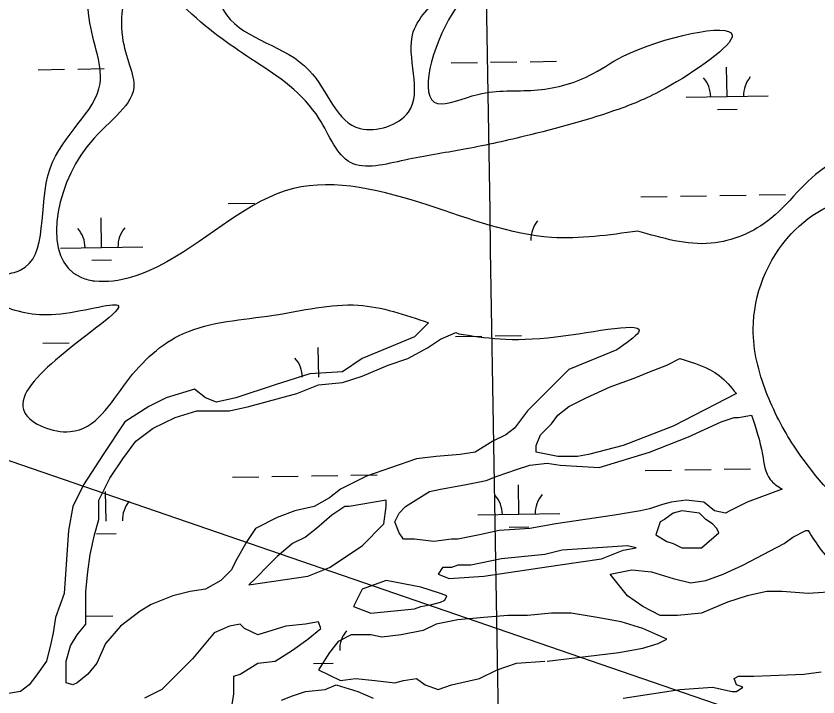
# Model space of a CAD drawing. Extents: x 3855477 to 3893699, y 299188 to 325115.
# Drawn here: x 3885443 to 3886418, y 320554 to 321382 of the extents above; entities that cross this region are included whole.
import ezdxf

# ---------------------------------------------------------------- set-up
doc = ezdxf.new("R2010")
doc.units = 0
for name, color, linetype in [('V-GRID-MAJR', 7, 'Continuous'), ('V-TOPO-SHOR', 7, 'Continuous'), ('V-UTIL-LINE', 7, 'Continuous'), ('V-WETL-SWMP', 7, 'Continuous')]:
    doc.layers.add(name, color=color, linetype=linetype)

msp = doc.modelspace()

# ---------------------------------------------------------------- linework, layer by layer
at = {"layer": 'V-GRID-MAJR'}
msp.add_spline([(3886286.22, 305049.4), (3886236.01, 308077.46), (3886135.52, 314137.45), (3886035.03, 320197.43), (3885984.75, 323229.35)], degree=3, dxfattribs=at)
at = {"layer": 'V-TOPO-SHOR'}
for points in [[(3885944.43, 321008.88), (3885927.34, 320991.63), (3885882.38, 320973.12), (3885863.86, 320965.18), (3885840.06, 320949.31), (3885800.39, 320946.67), (3885758.07, 320933.44), (3885710.46, 320917.57), (3885686.66, 320912.28), (3885673.43, 320917.57), (3885660.21, 320928.15), (3885625.83, 320917.57), (3885604.67, 320906.99), (3885575.58, 320888.48), (3885549.13, 320848.81), (3885525.32, 320811.78), (3885512.1, 320785.33), (3885506.81, 320756.24), (3885501.52, 320679.54), (3885490.94, 320650.44), (3885488.29, 320631.93), (3885485.65, 320618.7), (3885480.36, 320597.55), (3885467.14, 320579.03), (3885459.2, 320568.45), (3885448.62, 320560.52), (3885416.88, 320555.23)], [(3886173.31, 320975.76), (3886115.13, 320951.96), (3886093.97, 320930.8), (3886064.87, 320901.7), (3886049, 320880.55), (3886038.43, 320872.61), (3886022.56, 320864.68), (3886001.4, 320851.45), (3885982.88, 320848.81), (3885953.79, 320846.16), (3885929.99, 320843.52), (3885869.15, 320822.36), (3885858.58, 320817.07), (3885837.42, 320806.49), (3885824.19, 320795.91), (3885805.68, 320785.33), (3885781.87, 320780.04), (3885760.72, 320772.11), (3885734.27, 320758.88), (3885723.69, 320743.01), (3885710.46, 320719.21), (3885705.17, 320708.63), (3885691.95, 320695.41), (3885673.43, 320684.83), (3885654.92, 320682.18), (3885633.76, 320676.89), (3885607.31, 320666.31), (3885594.09, 320658.38), (3885570.29, 320639.86), (3885551.77, 320618.7), (3885541.19, 320594.9), (3885530.61, 320581.68), (3885517.39, 320571.1), (3885512.1, 320568.45), (3885504.16, 320571.1), (3885504.16, 320597.55), (3885509.45, 320616.06), (3885517.39, 320629.28), (3885527.97, 320642.51), (3885527.97, 320663.67), (3885527.97, 320682.18), (3885530.61, 320705.98), (3885533.26, 320727.14), (3885538.55, 320750.95), (3885543.84, 320769.46), (3885543.84, 320793.27), (3885557.06, 320819.71), (3885572.93, 320843.52), (3885588.8, 320864.68), (3885609.96, 320880.55), (3885636.41, 320893.77), (3885662.86, 320901.7), (3885686.66, 320901.7), (3885702.53, 320901.7), (3885726.33, 320906.99), (3885784.52, 320922.86), (3885810.97, 320933.44), (3885840.06, 320936.09), (3885863.86, 320944.02), (3885895.6, 320957.25), (3885919.41, 320965.18), (3885943.21, 320978.41), (3885959.08, 320988.98), (3885977.59, 320996.92), (3885981.23, 320995.51)], [(3886318.78, 320922.86), (3886242.08, 320883.19), (3886181.25, 320859.39), (3886138.93, 320848.81), (3886125.71, 320846.16), (3886101.9, 320846.16), (3886075.45, 320851.45), (3886075.45, 320859.39), (3886080.74, 320872.61), (3886093.97, 320885.84), (3886101.9, 320896.41), (3886115.13, 320906.99), (3886136.29, 320917.57), (3886165.38, 320930.8), (3886194.47, 320941.38), (3886212.99, 320949.31), (3886234.15, 320957.25), (3886250.01, 320965.18), (3886250.01, 320965.18)], [(3886374.32, 320806.49), (3886332, 320790.62), (3886310.85, 320780.04), (3886305.56, 320777.4), (3886292.33, 320780.04), (3886279.11, 320790.62), (3886257.95, 320793.27), (3886239.43, 320790.62), (3886228.86, 320787.98), (3886212.99, 320782.69), (3886202.41, 320780.04), (3886170.67, 320774.75), (3886099.26, 320764.17), (3886067.52, 320758.88), (3886030.49, 320756.24), (3886006.69, 320750.95), (3885980.24, 320745.66), (3885972.3, 320745.66), (3885951.15, 320743.01), (3885927.34, 320745.66), (3885914.12, 320745.66), (3885908.83, 320753.59), (3885903.54, 320766.82), (3885908.83, 320777.4), (3885916.76, 320785.33), (3885945.86, 320803.84), (3885959.08, 320806.49), (3885988.17, 320811.78), (3886014.62, 320817.07), (3886027.85, 320822.36), (3886051.65, 320830.29), (3886067.52, 320835.58), (3886088.68, 320838.23), (3886104.55, 320835.58), (3886152.15, 320832.94), (3886212.99, 320851.45), (3886260.59, 320869.97), (3886300.27, 320888.48), (3886316.14, 320893.77), (3886321.43, 320893.77), (3886337.29, 320896.41)], [(3886466.89, 320692.76), (3886443.09, 320682.18), (3886406.06, 320679.54), (3886374.32, 320682.18), (3886355.81, 320682.18), (3886332, 320676.89), (3886308.2, 320668.96), (3886276.46, 320655.73), (3886247.37, 320653.09), (3886226.21, 320653.09), (3886205.05, 320663.67), (3886186.54, 320676.89), (3886165.38, 320703.34), (3886191.83, 320708.63), (3886215.63, 320705.98), (3886242.08, 320698.05), (3886263.24, 320692.76), (3886281.75, 320695.41), (3886302.91, 320703.34), (3886326.72, 320713.92), (3886376.97, 320740.37), (3886387.55, 320748.3), (3886403.42, 320756.24), (3886406.06, 320756.24)], [(3886088.68, 320597.55), (3886175.96, 320608.12), (3886205.05, 320613.41), (3886223.57, 320618.7), (3886234.15, 320623.99), (3886205.05, 320637.22), (3886178.6, 320645.15), (3886149.51, 320650.44), (3886117.77, 320655.73), (3886093.97, 320655.73), (3886064.87, 320653.09), (3886041.07, 320653.09), (3886011.98, 320650.44), (3885980.24, 320647.8), (3885953.79, 320642.51), (3885937.92, 320634.57), (3885911.47, 320629.28), (3885887.67, 320626.64), (3885874.44, 320629.28), (3885850.64, 320629.28), (3885834.77, 320621.35), (3885824.19, 320608.12), (3885810.97, 320586.97), (3885837.42, 320573.74), (3885855.93, 320576.39), (3885879.73, 320573.74), (3885903.54, 320571.1), (3885914.12, 320573.74), (3885929.99, 320576.39), (3885940.57, 320568.45), (3885956.43, 320563.16), (3885972.3, 320568.45), (3886006.69, 320576.39), (3886027.85, 320586.97), (3886051.65, 320594.9), (3886086.03, 320597.55), (3886086.03, 320597.55)], [(3885705.17, 320539.36), (3885707.82, 320557.87), (3885707.82, 320579.03), (3885715.75, 320581.68), (3885736.91, 320594.9), (3885758.07, 320597.55), (3885779.23, 320610.77), (3885797.74, 320623.99), (3885813.61, 320637.22), (3885810.97, 320645.15), (3885795.1, 320642.51), (3885771.29, 320639.86), (3885736.91, 320629.28), (3885721.04, 320637.22), (3885715.75, 320642.51), (3885702.53, 320639.86), (3885684.01, 320631.93), (3885657.57, 320600.19), (3885620.54, 320563.16), (3885599.38, 320552.58)], [(3886181.25, 320552.58), (3886250.01, 320563.16), (3886289.69, 320565.81), (3886313.49, 320560.52), (3886318.78, 320560.52), (3886326.72, 320565.81), (3886318.78, 320568.45), (3886316.14, 320576.39), (3886321.43, 320579.03), (3886339.94, 320579.03), (3886400.77, 320581.68), (3886421.93, 320584.32)], [(3885766.01, 320549.94), (3885779.23, 320555.23), (3885795.1, 320560.52), (3885818.9, 320563.16), (3885832.13, 320568.45), (3885858.58, 320560.52), (3885877.09, 320552.58)]]:
    msp.add_lwpolyline(points, dxfattribs=at)
for points in [[(3885726.33, 320690.12), (3885797.74, 320700.69), (3885824.19, 320711.27), (3885863.86, 320737.72), (3885890.31, 320764.17), (3885892.96, 320785.33), (3885892.96, 320793.27), (3885848, 320785.33), (3885842.71, 320785.33), (3885826.84, 320774.75), (3885808.32, 320758.88), (3885795.1, 320748.3), (3885779.23, 320740.37), (3885760.72, 320724.5), (3885750.14, 320713.92), (3885734.27, 320698.05)], [(3886273.82, 320777.4), (3886252.66, 320780.04), (3886242.08, 320777.4), (3886231.5, 320769.46), (3886226.21, 320766.82), (3886220.92, 320750.95), (3886234.15, 320743.01), (3886242.08, 320740.37), (3886252.66, 320735.08), (3886263.24, 320735.08), (3886276.46, 320735.08), (3886297.62, 320753.59), (3886294.98, 320758.88), (3886289.69, 320764.17), (3886281.75, 320769.46)], [(3886186.54, 320737.72), (3886107.19, 320732.43), (3886086.03, 320727.14), (3886033.14, 320721.85), (3885996.11, 320713.92), (3885980.24, 320713.92), (3885972.3, 320711.27), (3885961.72, 320711.27), (3885956.43, 320703.34), (3885969.66, 320698.05), (3886011.98, 320700.69), (3886101.9, 320713.92), (3886154.8, 320721.85), (3886181.25, 320732.43), (3886197.12, 320735.08)], [(3885935.28, 320687.47), (3885892.96, 320695.41), (3885863.86, 320684.83), (3885853.29, 320663.67), (3885853.29, 320663.67), (3885874.44, 320655.73), (3885927.34, 320661.02), (3885935.28, 320663.67), (3885948.5, 320666.31), (3885959.08, 320668.96), (3885964.37, 320671.6), (3885967.01, 320676.89), (3885959.08, 320679.54)]]:
    msp.add_lwpolyline(points, close=True, dxfattribs=at)
for points in [[(3885288.16, 321307.02), (3885316.43, 321337.96), (3885363.02, 321406.83), (3885433.62, 321573.07), (3885446.89, 321654.17), (3885330.41, 321640.9), (3885284.7, 321637.95), (3885297.97, 321670.39), (3885389.38, 321679.23), (3885449.5, 321708.23), (3885556.57, 321763.16), (3885634.28, 321792.5), (3885700.49, 321813.41), (3885766.84, 321825.21), (3885843.38, 321827.29), (3885955.57, 321785.4), (3886026.35, 321733.79), (3886154.63, 321696.93), (3886133.76, 321723.1)], [(3886245.2, 321648.6), (3886188.65, 321654.7), (3886294.87, 321551.41), (3886228.41, 321529.33), (3886152.87, 321548.5), (3886087.37, 321560.32), (3886030.96, 321518.9), (3886014.99, 321444.03), (3885973.27, 321384.34), (3885955.57, 321275.23), (3886004.64, 321286.34), (3886073.12, 321291.46), (3886139.88, 321309.15), (3886181.17, 321332.74), (3886313.79, 321358.51), (3886232.24, 321293.6), (3886176.26, 321268.55), (3886061.3, 321235.48), (3885986.23, 321219.31), (3885915.78, 321206.44), (3885849.79, 321203.39), (3885811.69, 321256.8), (3885733.8, 321326.31), (3885651.31, 321389.05), (3885592.48, 321428.45), (3885572.4, 321356.04), (3885586.22, 321294.31), (3885529.1, 321222.51), (3885521, 321064.53), (3885537.31, 321059.46)], [(3885427.1, 321067.07), (3885448.08, 321072.63), (3885484.54, 321196.18), (3885545.3, 321299.48), (3885531.32, 321384.95), (3885557, 321457.92), (3885662.16, 321452.17), (3885699.02, 321382.87), (3885799.56, 321315.58), (3885861.61, 321244.78), (3885920.07, 321264.84), (3885926.09, 321362.23), (3885963.46, 321414.37), (3885990.37, 321537.87), (3886010.13, 321587.82), (3885878.9, 321565.7), (3885732.93, 321612.88), (3885657.73, 321615.83), (3885572.14, 321592.09), (3885512.75, 321566.98), (3885461.49, 321508.83), (3885450.45, 321432.02), (3885419.88, 321378.52)], [(3887026.14, 321139.24), (3887013.37, 321127.31), (3886820.53, 321204.61), (3886733.23, 321263.75), (3886651.55, 321263.75), (3886728.45, 321212.35), (3886811.01, 321131.23), (3886684.67, 321134.94), (3886588.39, 321170.35), (3886522.82, 321201.25), (3886435, 321201.89), (3886360.88, 321135.7), (3886288, 321105.33), (3886199.13, 321120.26)], [(3886199.13, 321120.26), (3886094.15, 321112.51), (3885944.31, 321151.62), (3885780.25, 321171.88), (3885626.32, 321082.76), (3885538.67, 321059.31), (3885537.31, 321059.46)], [(3887353.72, 320314.79), (3887339.31, 320305.6), (3887276.06, 320297.54), (3887190.74, 320276.44), (3887075.69, 320264.46), (3886998.85, 320302.8), (3886881.36, 320348.3), (3886796.35, 320376.04), (3886741.51, 320421.98), (3886705.71, 320501.58), (3886674.24, 320587.19), (3886626.65, 320639.48), (3886556.38, 320688.68), (3886465.25, 320768.48), (3886388.88, 320858.95), (3886355.08, 320924.6), (3886339.27, 321001.12), (3886385.35, 321116.7), (3886482.94, 321167.84), (3886530.44, 321168), (3886626.2, 321122.93), (3886730.41, 321080.69), (3886775.47, 321035.63), (3886879.68, 321024.36), (3886961.36, 321001.83), (3887026.13, 320953.95), (3887107.81, 320903.25), (3887273.98, 320900.44), (3887158.5, 320793.41), (3887009.5, 320768.28), (3886948.06, 320766.26), (3886902.21, 320756.8), (3886918.31, 320715.28), (3886933.19, 320621.61), (3886879.68, 320452.63), (3887031.77, 320477.98), (3887130.34, 320472.34), (3887142.16, 320538.74), (3887155.69, 320604.71), (3887178.94, 320621.68)], [(3885245.54, 320764.77), (3885243.52, 320813.38), (3885249.36, 320886.88), (3885273.81, 320944.73), (3885269.44, 321026.13), (3885243.52, 321113.14), (3885364.16, 321066.09), (3885422.9, 321031.41), (3885491.63, 321019.2), (3885566.95, 321030.14), (3885491.08, 320963.17), (3885453.5, 320899.89), (3885508.98, 320876.39), (3885577.33, 320936.61), (3885646.57, 320995.67), (3885755.95, 321017.95), (3885859.24, 321030.1), (3885944.43, 321008.88)], [(3885981.23, 320995.51), (3886099.26, 320991.63), (3886199.76, 320996.92), (3886173.31, 320975.76)], [(3886250.01, 320965.18), (3886297.72, 320944.69), (3886318.78, 320922.86)], [(3886337.29, 320896.41), (3886350.52, 320848.81), (3886359.87, 320818.26), (3886374.32, 320806.49)], [(3886406.06, 320756.24), (3886421.93, 320732.43), (3886466.89, 320692.76)]]:
    msp.add_spline(points, degree=3, dxfattribs=at)
at = {"layer": 'V-UTIL-LINE'}
msp.add_lwpolyline([(3878833.35, 323112.84), (3887889.75, 319996.53), (3891385.62, 317757.35)], dxfattribs=at)
at = {"layer": 'V-WETL-SWMP'}
for p, q in [((3885972, 321324.58), (3886004, 321325.1)), ((3886020, 321325.36), (3886051.99, 321325.88)), ((3886067.99, 321326.14), (3886099.99, 321326.67)), ((3885470.16, 321316.4), (3885502.16, 321316.93)), ((3885518.16, 321317.19), (3885550.15, 321317.71)), ((3886307.56, 321283.61), (3886306.97, 321319.61)), ((3886257.57, 321282.8), (3886357.55, 321284.43)), ((3886295.81, 321267.99), (3886319.81, 321268.38)), ((3886346.67, 321164.16), (3886378.66, 321164.68)), ((3886202.69, 321161.82), (3886234.68, 321162.34)), ((3886250.68, 321162.6), (3886282.68, 321163.12)), ((3886298.67, 321163.38), (3886330.67, 321163.9)), ((3885700.84, 321153.64), (3885732.84, 321154.16)), ((3885547.1, 321100.39), (3885546.51, 321136.38)), ((3885497.11, 321099.57), (3885597.09, 321101.2)), ((3885535.35, 321084.76), (3885559.35, 321085.15)), ((3885977.42, 320991.95), (3886009.42, 320992.47)), ((3886025.42, 320992.73), (3886057.41, 320993.25)), ((3885475.58, 320983.77), (3885507.58, 320984.29)), ((3885811.14, 320942.8), (3885810.55, 320978.8)), ((3885802.25, 320822.57), (3885834.25, 320823.09)), ((3885850.25, 320823.35), (3885882.24, 320823.88)), ((3886208.11, 320829.18), (3886240.1, 320829.71)), ((3886256.1, 320829.97), (3886288.09, 320830.49)), ((3886304.09, 320830.75), (3886336.09, 320831.27)), ((3885706.26, 320821.01), (3885738.26, 320821.53)), ((3885754.26, 320821.79), (3885786.25, 320822.31)), ((3885552.52, 320767.76), (3885551.93, 320803.75)), ((3886054.36, 320775.93), (3886053.77, 320811.93)), ((3886004.37, 320775.12), (3886104.35, 320776.75)), ((3886042.61, 320760.31), (3886066.61, 320760.7)), ((3885540.77, 320752.13), (3885564.77, 320752.52)), ((3885529, 320651.92), (3885560.99, 320652.45)), ((3885804.81, 320594.55), (3885828.81, 320594.94))]:
    msp.add_line(p, q, dxfattribs=at)
for centre, start, end in [((3886252.32, 321283.19), 0.16154, 41.7052), ((3886362.79, 321284.99), 140.16154, 181.7052), ((3886104.17, 321109.94), 140.16154, 181.7052), ((3885491.86, 321099.96), 0.16154, 41.7052), ((3885602.33, 321101.76), 140.16154, 181.7052), ((3885755.89, 320942.38), 0.16154, 41.7052), ((3885999.12, 320775.51), 0.16154, 41.7052), ((3886109.59, 320777.31), 140.16154, 181.7052), ((3885607.75, 320769.13), 140.16154, 181.7052), ((3885871.79, 320611.55), 140.16154, 181.7052)]:
    msp.add_arc(centre, 35.25, start, end, dxfattribs=at)

doc.saveas('drawing.dxf')
